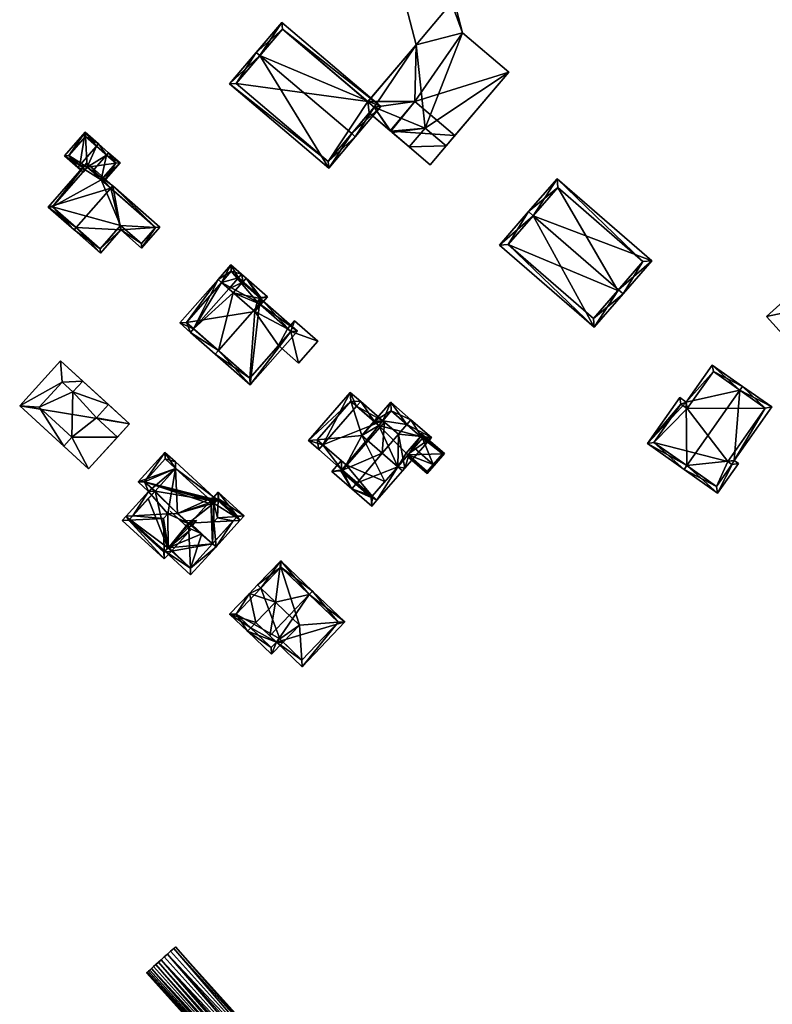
# Model space of a CAD drawing. Header units: inches. Extents: x 2685601 to 2690022, y 1235992 to 1239010.
# Tile 264 of 390: x 2688912 to 2689033, y 1237304 to 1237462. Entities that reach past the tile are written whole.
import ezdxf

# ---------------------------------------------------------------- set-up
doc = ezdxf.new("R2010")
doc.units = ezdxf.units.IN
doc.header["$MEASUREMENT"] = 0
doc.layers.add('Gebaeude Einzelhaus', color=10, linetype='Continuous')
doc.layers.add('Offenes Gebaeude', color=10, linetype='Continuous')

msp = doc.modelspace()

# ---------------------------------------------------------------- meshes
at = {"layer": 'Gebaeude Einzelhaus'}
mesh = msp.add_polyface(dxfattribs=at)
corners = [(2688981.508, 1237464.183, 440.886), (2688975.86, 1237457.482, 440.886), (2688983.305, 1237459.406, 440.886), (2688973.045, 1237468.37, 440.886), (2688982.035, 1237464.319, 440.886), (2688979.963, 1237470.159, 440.886), (2688974.764, 1237441.123, 438.105), (2688978.113, 1237438.28, 438.105), (2688980.666, 1237441.289, 438.105), (2688977.316, 1237444.131, 438.105), (2688972.008, 1237443.459, 440.886), (2688974.764, 1237441.123, 440.886), (2688977.316, 1237444.131, 440.886), (2688990.708, 1237453.129, 440.886), (2688980.666, 1237441.289, 440.886), (2688983.305, 1237459.407, 440.886), (2688969.151, 1237447.519, 440.886), (2688971.786, 1237443.648, 440.886), (2688968.139, 1237448.377, 440.886), (2688968.343, 1237446.567, 440.886), (2688982.035, 1237464.319, 431.947), (2688983.305, 1237459.406, 431.947), (2688973.045, 1237468.37, 431.947), (2688979.963, 1237470.159, 431.947), (2688975.86, 1237457.482, 431.947), (2688981.508, 1237464.183, 431.947), (2688978.113, 1237438.28, 431.947), (2688982.075, 1237442.949, 431.947), (2688982.075, 1237442.949, 438.105), (2688971.705, 1237443.716, 438.105), (2688971.705, 1237443.716, 431.947), (2688971.786, 1237443.648, 431.947), (2688971.786, 1237443.648, 438.105), (2688972.008, 1237443.459, 438.105), (2688972.798, 1237442.79, 438.105), (2688975.668, 1237448.386, 431.947), (2688990.708, 1237453.129, 431.947), (2688983.305, 1237459.407, 431.947), (2688968.139, 1237448.378, 431.947), (2688968.343, 1237446.567, 431.947), (2688969.151, 1237447.519, 431.947)]
mesh.append_faces([[corners[k] for k in face] for face in [(17, 16, 19), (16, 1, 18), (10, 12, 17), (17, 12, 16), (16, 12, 1), (1, 12, 15), (15, 12, 13), (13, 12, 14), (10, 11, 12), (6, 8, 9), (6, 7, 8), (3, 0, 5), (0, 2, 4), (3, 1, 0), (0, 1, 2)]], dxfattribs={"color": 13})
mesh.append_faces([[corners[k] for k in face] for face in [(40, 30, 39), (27, 35, 36), (36, 35, 37), (37, 35, 24), (24, 35, 38), (38, 35, 40), (40, 35, 30), (30, 29, 39), (39, 29, 19), (19, 29, 17), (17, 29, 32), (17, 33, 10), (17, 32, 33), (24, 38, 1), (1, 38, 18), (36, 37, 13), (13, 37, 15), (14, 28, 13), (13, 28, 36), (36, 28, 27), (14, 8, 28), (9, 8, 12), (12, 8, 14), (12, 11, 9), (9, 11, 6), (10, 34, 11), (11, 34, 6), (10, 33, 34), (31, 27, 26), (31, 35, 27), (31, 30, 35), (6, 26, 7), (33, 31, 34), (34, 31, 6), (6, 31, 26), (33, 32, 31), (29, 31, 32), (29, 30, 31), (8, 27, 28), (8, 26, 27), (8, 7, 26), (25, 22, 23), (25, 24, 22), (20, 21, 25), (25, 21, 24), (22, 24, 3), (3, 24, 1), (22, 5, 23), (22, 3, 5), (20, 2, 21), (20, 4, 2)]], dxfattribs={"color": 41})
mesh = msp.add_polyface(dxfattribs=at)
corners = [(2688965.536, 1237443.256, 447.524), (2688966.109, 1237442.771, 447.524), (2688970.209, 1237447.606, 445.248), (2688950.803, 1237455.752, 447.524), (2688954.33, 1237461.073, 445.248), (2688950.23, 1237456.238, 447.524), (2688945.97, 1237451.214, 445.248), (2688961.849, 1237437.749, 445.248), (2688954.418, 1237460.015, 445.517), (2688947.028, 1237451.301, 445.507), (2688961.761, 1237438.806, 445.507), (2688969.151, 1237447.519, 445.518), (2688968.343, 1237446.567, 440.886), (2688961.761, 1237438.806, 431.947), (2688968.343, 1237446.567, 431.947), (2688969.151, 1237447.519, 440.886), (2688968.139, 1237448.377, 440.886), (2688954.418, 1237460.015, 431.947), (2688968.139, 1237448.378, 431.947), (2688947.028, 1237451.301, 431.947), (2688969.151, 1237447.519, 431.947)]
mesh.append_faces([[corners[k] for k in face] for face in [(11, 8, 2), (1, 10, 0), (0, 11, 1), (1, 11, 2), (7, 10, 1), (9, 10, 6), (6, 10, 7), (3, 9, 5), (8, 3, 5), (5, 9, 6), (2, 8, 4), (4, 8, 5), (3, 7, 0), (0, 7, 1), (5, 6, 3), (3, 6, 7), (3, 4, 5), (0, 2, 3), (3, 2, 4), (0, 1, 2)]], dxfattribs={"color": 13})
mesh.append_faces([[corners[k] for k in face] for face in [(14, 18, 20), (18, 19, 17), (14, 13, 18), (18, 13, 19), (10, 9, 13), (13, 9, 19), (3, 19, 9), (3, 17, 19), (3, 8, 17), (17, 16, 18), (16, 11, 15), (17, 8, 16), (16, 8, 11), (10, 12, 0), (0, 12, 11), (11, 12, 15), (10, 13, 12), (12, 13, 14)]], dxfattribs={"color": 41})
mesh = msp.add_polyface(dxfattribs=at)
corners = [(2688921.963, 1237438.214, 438.485), (2688922.801, 1237443.481, 437.916), (2688919.494, 1237439.716, 437.916), (2688924.61, 1237441.228, 438.485), (2688924.94, 1237441.603, 438.485), (2688921.633, 1237437.838, 438.485), (2688926.23, 1237439.804, 440.475), (2688926.56, 1237440.179, 440.475), (2688923.136, 1237437.864, 439.511), (2688922.798, 1237437.479, 439.511), (2688922.468, 1237437.104, 439.511), (2688923.921, 1237437.175, 440.475), (2688925.393, 1237435.881, 438.889), (2688928.408, 1237438.556, 438.485), (2688925.769, 1237435.551, 438.485), (2688922.848, 1237442.776, 438.016), (2688920.2, 1237439.763, 438.016), (2688927.703, 1237438.51, 438.888), (2688927.703, 1237438.51, 431.48), (2688922.848, 1237442.776, 431.48), (2688920.2, 1237439.763, 431.48), (2688922.798, 1237437.479, 431.48), (2688925.393, 1237435.881, 431.48), (2688923.136, 1237437.864, 431.48)]
mesh.append_faces([[corners[k] for k in face] for face in [(14, 17, 13), (13, 17, 7), (7, 17, 6), (14, 12, 17), (5, 9, 10), (5, 0, 9), (7, 6, 4), (4, 6, 3), (1, 16, 2), (2, 16, 5), (5, 16, 0), (4, 15, 1), (1, 15, 16), (4, 3, 15), (6, 13, 7), (6, 12, 13), (13, 12, 14), (6, 11, 12), (6, 8, 11), (9, 5, 10), (8, 0, 9), (9, 0, 5), (6, 3, 8), (8, 3, 0), (7, 4, 6), (6, 4, 3), (0, 2, 5), (4, 1, 3), (3, 1, 0), (0, 1, 2)]], dxfattribs={"color": 13})
mesh.append_faces([[corners[k] for k in face] for face in [(18, 23, 19), (19, 23, 20), (20, 23, 21), (18, 22, 23), (18, 17, 22), (22, 17, 12), (20, 21, 16), (16, 21, 0), (0, 21, 9), (16, 15, 20), (20, 15, 19), (3, 19, 15), (3, 18, 19), (6, 17, 3), (3, 17, 18)]], dxfattribs={"color": 41})
mesh = msp.add_polyface(dxfattribs=at)
corners = [(2688921.358, 1237428.216, 444.315), (2688925.266, 1237424.118, 441.284), (2688928.545, 1237427.851, 441.284), (2688921.028, 1237427.84, 444.315), (2688934.801, 1237428.284, 438.91), (2688931.863, 1237424.938, 438.91), (2688927.246, 1237434.919, 444.315), (2688926.916, 1237434.544, 444.315), (2688923.09, 1237438.57, 440.76), (2688916.873, 1237431.49, 440.76), (2688934.096, 1237428.238, 439.179), (2688931.816, 1237425.644, 439.179), (2688923.136, 1237437.864, 441.082), (2688917.578, 1237431.536, 441.081), (2688925.22, 1237424.824, 441.553), (2688928.499, 1237428.558, 441.553), (2688922.798, 1237437.479, 439.511), (2688917.578, 1237431.536, 431.48), (2688923.136, 1237437.864, 439.511), (2688922.798, 1237437.479, 431.48), (2688925.22, 1237424.824, 431.48), (2688928.499, 1237428.558, 431.48), (2688931.816, 1237425.644, 431.48), (2688934.096, 1237428.238, 431.48), (2688925.393, 1237435.881, 438.889), (2688923.921, 1237437.175, 440.475), (2688925.393, 1237435.881, 431.48), (2688923.136, 1237437.864, 431.48)]
mesh.append_faces([[corners[k] for k in face] for face in [(15, 11, 2), (14, 15, 2), (1, 14, 2), (0, 14, 3), (13, 0, 3), (3, 14, 1), (9, 13, 3), (12, 13, 8), (8, 13, 9), (10, 7, 6), (6, 7, 12), (6, 12, 8), (4, 10, 6), (11, 10, 5), (2, 11, 5), (5, 10, 4), (7, 9, 0), (0, 9, 3), (6, 8, 7), (7, 8, 9), (0, 2, 7), (7, 2, 6), (6, 2, 4), (4, 2, 5), (3, 1, 0), (0, 1, 2)]], dxfattribs={"color": 13})
mesh.append_faces([[corners[k] for k in face] for face in [(17, 21, 20), (21, 23, 22), (19, 26, 17), (17, 26, 21), (21, 26, 23), (19, 27, 26), (12, 25, 18), (24, 23, 26), (24, 10, 23), (12, 7, 25), (25, 7, 24), (24, 7, 10), (10, 11, 23), (23, 11, 22), (11, 21, 22), (11, 15, 21), (15, 14, 21), (21, 14, 20), (0, 13, 14), (14, 13, 20), (20, 13, 17), (17, 16, 19), (16, 12, 18), (17, 13, 16), (16, 13, 12)]], dxfattribs={"color": 41})
mesh = msp.add_polyface(dxfattribs=at)
corners = [(2688994.638, 1237430.106, 446.975), (2689013.624, 1237422.862, 444.299), (2688998.476, 1237436.041, 444.299), (2689008.281, 1237418.238, 446.975), (2689009.033, 1237417.584, 446.975), (2688993.884, 1237430.762, 446.975), (2688989.229, 1237425.411, 444.299), (2689004.378, 1237412.233, 444.299), (2689012.214, 1237422.764, 444.681), (2688998.574, 1237434.631, 444.681), (2688990.64, 1237425.509, 444.676), (2689004.28, 1237413.644, 444.676), (2689008.166, 1237418.106, 433.77), (2689004.28, 1237413.644, 433.77), (2689012.214, 1237422.764, 433.77), (2688998.574, 1237434.631, 433.77), (2688990.64, 1237425.509, 433.77)]
mesh.append_faces([[corners[k] for k in face] for face in [(7, 11, 4), (4, 11, 3), (5, 10, 6), (6, 10, 7), (7, 10, 11), (5, 0, 10), (2, 9, 5), (5, 9, 0), (4, 8, 1), (1, 8, 2), (2, 8, 9), (4, 3, 8), (0, 7, 3), (3, 7, 4), (5, 6, 0), (0, 6, 7), (0, 2, 5), (4, 1, 3), (3, 1, 0), (0, 1, 2)]], dxfattribs={"color": 13})
mesh.append_faces([[corners[k] for k in face] for face in [(12, 13, 16), (12, 16, 15), (12, 15, 14), (11, 10, 13), (13, 10, 16), (0, 16, 10), (0, 15, 16), (0, 9, 15), (9, 8, 15), (15, 8, 14), (3, 12, 8), (8, 12, 14), (3, 11, 12), (12, 11, 13)]], dxfattribs={"color": 41})
mesh = msp.add_polyface(dxfattribs=at)
corners = [(2688948.126, 1237419.544, 441.359), (2688947.987, 1237419.386, 441.359), (2688950.852, 1237416.871, 440.145), (2688950.921, 1237415.812, 439.906), (2688950.358, 1237416.306, 440.145), (2688952.05, 1237417.098, 439.906), (2688948.621, 1237420.108, 441.359), (2688947.894, 1237420.745, 440.76), (2688947.4, 1237420.182, 440.76), (2688945.83, 1237418.395, 440.76), (2688946.558, 1237417.756, 441.359), (2688946.17, 1237422.26, 439.906), (2688944.106, 1237419.909, 439.906), (2688944.67, 1237419.414, 440.185), (2688950.991, 1237417.029, 440.145), (2688946.239, 1237421.201, 440.185), (2688940.2, 1237411.982, 440.76), (2688937.981, 1237412.931, 439.906), (2688939.705, 1237411.418, 440.76), (2688950.733, 1237415.977, 444.03), (2688949.273, 1237403.019, 439.906), (2688956.828, 1237411.625, 439.906), (2688944.168, 1237408.499, 444.03), (2688943.673, 1237407.935, 444.03), (2688951.228, 1237416.541, 444.03), (2688950.852, 1237416.871, 443.72), (2688939.04, 1237413, 440.185), (2688949.204, 1237404.078, 440.321), (2688955.769, 1237411.556, 440.321), (2688950.358, 1237416.306, 443.721), (2688950.921, 1237415.812, 431.547), (2688950.358, 1237416.306, 431.547), (2688950.991, 1237417.029, 431.547), (2688946.239, 1237421.201, 431.547), (2688944.67, 1237419.414, 431.547), (2688949.986, 1237414.746, 431.547), (2688939.04, 1237413, 431.547), (2688949.204, 1237404.078, 431.547), (2688953.808, 1237409.322, 439.338), (2688953.808, 1237409.322, 431.547), (2688955.769, 1237411.556, 439.338), (2688955.252, 1237412.01, 439.338), (2688955.252, 1237412.01, 431.547), (2688955.769, 1237411.556, 431.547)]
mesh.append_faces([[corners[k] for k in face] for face in [(24, 29, 25), (24, 19, 29), (20, 28, 21), (21, 28, 24), (24, 28, 19), (23, 27, 20), (20, 27, 28), (23, 22, 27), (18, 22, 23), (18, 16, 22), (12, 26, 17), (17, 26, 18), (18, 26, 16), (12, 13, 26), (16, 10, 9), (10, 25, 1), (10, 19, 25), (25, 19, 24), (18, 22, 16), (16, 22, 10), (10, 22, 19), (18, 23, 22), (19, 21, 24), (23, 20, 22), (22, 20, 19), (19, 20, 21), (13, 16, 9), (16, 17, 18), (13, 12, 16), (16, 12, 17), (15, 7, 8), (15, 11, 7), (13, 12, 15), (15, 12, 11), (6, 0, 7), (7, 0, 8), (3, 14, 5), (5, 14, 6), (6, 14, 0), (3, 2, 14), (3, 4, 2), (11, 8, 7), (11, 13, 8), (8, 13, 9), (11, 12, 13), (1, 9, 10), (0, 8, 1), (1, 8, 9), (6, 7, 0), (0, 7, 8), (0, 2, 6), (6, 2, 5), (5, 2, 3), (3, 2, 4), (0, 1, 2)]], dxfattribs={"color": 13})
mesh.append_faces([[corners[k] for k in face] for face in [(39, 42, 43), (36, 35, 37), (37, 35, 39), (39, 35, 42), (42, 35, 30), (36, 34, 35), (29, 4, 25), (25, 4, 2), (30, 41, 42), (41, 28, 40), (30, 3, 41), (41, 3, 28), (28, 3, 19), (19, 3, 29), (29, 3, 4), (28, 38, 40), (38, 37, 39), (28, 27, 38), (38, 27, 37), (16, 27, 22), (16, 37, 27), (16, 36, 37), (16, 26, 36), (13, 34, 26), (26, 34, 36), (2, 1, 25), (33, 31, 34), (34, 31, 35), (35, 31, 30), (33, 32, 31), (13, 15, 34), (34, 15, 33), (8, 33, 15), (8, 32, 33), (0, 14, 8), (8, 14, 32), (2, 32, 14), (2, 31, 32), (2, 4, 31), (3, 31, 4), (3, 30, 31)]], dxfattribs={"color": 41})
mesh = msp.add_polyface(dxfattribs=at)
corners = [(2689040.895, 1237415.854, 441.104), (2689032.024, 1237413.963, 440.109), (2689035.048, 1237410.598, 441.104), (2689037.871, 1237419.219, 440.109), (2689040.895, 1237415.854, 435.147), (2689037.871, 1237419.219, 435.147), (2689032.024, 1237413.963, 435.147), (2689035.048, 1237410.598, 435.147)]
mesh.append_faces([[corners[k] for k in face] for face in [(3, 1, 0), (0, 1, 2)]], dxfattribs={"color": 13})
mesh.append_faces([[corners[k] for k in face] for face in [(6, 4, 7), (6, 5, 4), (0, 2, 4), (4, 2, 7), (2, 1, 7), (7, 1, 6), (1, 3, 6), (6, 3, 5), (3, 4, 5), (3, 0, 4)]], dxfattribs={"color": 41})
mesh = msp.add_polyface(dxfattribs=at)
corners = [(2688955.769, 1237411.556, 439.338), (2688960.116, 1237410.016, 439.338), (2688956.381, 1237413.295, 439.338), (2688957.028, 1237406.498, 439.338), (2688955.252, 1237412.01, 439.338), (2688953.808, 1237409.322, 439.338), (2688956.381, 1237413.295, 431.547), (2688960.116, 1237410.016, 431.547), (2688955.252, 1237412.01, 431.547), (2688953.808, 1237409.322, 431.547), (2688957.028, 1237406.498, 431.547), (2688955.769, 1237411.556, 431.547)]
mesh.append_faces([[corners[k] for k in face] for face in [(3, 0, 5), (0, 2, 4), (3, 1, 0), (0, 1, 2)]], dxfattribs={"color": 13})
mesh.append_faces([[corners[k] for k in face] for face in [(6, 11, 8), (11, 10, 9), (6, 7, 11), (11, 7, 10), (1, 3, 7), (7, 3, 10), (10, 3, 9), (9, 3, 5), (6, 8, 2), (2, 8, 4), (2, 1, 6), (6, 1, 7)]], dxfattribs={"color": 41})
mesh = msp.add_polyface(dxfattribs=at)
corners = [(2688915.441, 1237399.428, 435.815), (2688912.313, 1237399.67, 435.815), (2688919.394, 1237393.195, 435.815), (2688919.113, 1237403.444, 435.815), (2688918.883, 1237406.858, 435.815), (2688920.698, 1237394.621, 435.815), (2688922.426, 1237403.618, 435.815), (2688920.831, 1237401.873, 435.815), (2688924.616, 1237397.759, 435.815), (2688928.018, 1237394.648, 435.815), (2688929.939, 1237396.749, 435.815), (2688926.536, 1237399.86, 435.815), (2688920.831, 1237401.873, 438.743), (2688926.536, 1237399.86, 438.743), (2688922.426, 1237403.618, 438.743), (2688919.113, 1237403.444, 438.743), (2688915.441, 1237399.428, 438.743), (2688920.698, 1237394.621, 438.743), (2688924.616, 1237397.759, 438.743), (2688919.394, 1237393.195, 438.743), (2688923.368, 1237389.561, 438.743), (2688928.018, 1237394.648, 438.743), (2688923.368, 1237389.561, 435.815), (2688929.939, 1237396.749, 427.115), (2688918.883, 1237406.858, 427.115), (2688912.313, 1237399.67, 427.115), (2688923.368, 1237389.561, 427.115)]
mesh.append_faces([[corners[k] for k in face] for face in [(21, 18, 17), (20, 21, 17), (19, 20, 17), (18, 13, 12), (17, 18, 12), (16, 17, 12), (15, 16, 12), (12, 13, 14), (8, 10, 11), (8, 9, 10), (4, 3, 6), (6, 3, 7), (0, 2, 5), (4, 1, 3), (3, 1, 0), (0, 1, 2)]], dxfattribs={"color": 13})
mesh.append_faces([[corners[k] for k in face] for face in [(23, 26, 25), (23, 25, 24), (9, 23, 10), (9, 26, 23), (9, 22, 26), (2, 26, 22), (2, 25, 26), (2, 1, 25), (1, 4, 25), (25, 4, 24), (6, 24, 4), (11, 23, 6), (6, 23, 24), (11, 10, 23), (14, 11, 6), (14, 13, 11), (13, 8, 11), (13, 18, 8), (18, 9, 8), (18, 21, 9), (21, 22, 9), (21, 20, 22), (20, 2, 22), (20, 19, 2), (19, 5, 2), (19, 17, 5), (17, 0, 5), (17, 16, 0), (16, 3, 0), (16, 15, 3), (15, 7, 3), (15, 12, 7), (12, 6, 7), (12, 14, 6)]], dxfattribs={"color": 41})
mesh = msp.add_polyface(dxfattribs=at)
corners = [(2689027.75, 1237402.161, 445.44), (2689023.324, 1237406.194, 443.679), (2689019.148, 1237400.263, 443.679), (2689028.181, 1237402.774, 445.44), (2689012.934, 1237393.613, 443.308), (2689018.123, 1237400.984, 443.308), (2689019.249, 1237390.084, 445.44), (2689018.818, 1237389.471, 445.44), (2689026.846, 1237390.911, 443.578), (2689024.189, 1237385.689, 443.308), (2689027.528, 1237390.433, 443.308), (2689032.873, 1237399.471, 443.578), (2689018.304, 1237399.939, 443.53), (2689013.979, 1237393.794, 443.53), (2689024.008, 1237386.734, 443.551), (2689026.483, 1237390.25, 443.551), (2689031.828, 1237399.29, 443.821), (2689025.801, 1237390.729, 443.821), (2689023.505, 1237405.149, 443.901), (2689019.329, 1237399.218, 443.901), (2689031.828, 1237399.29, 433.657), (2689023.505, 1237405.149, 433.657), (2689019.329, 1237399.218, 433.657), (2689018.304, 1237399.939, 433.657), (2689013.979, 1237393.794, 433.657), (2689024.008, 1237386.734, 433.657), (2689026.483, 1237390.25, 433.657), (2689025.801, 1237390.729, 433.657)]
mesh.append_faces([[corners[k] for k in face] for face in [(19, 12, 2), (18, 19, 2), (1, 18, 2), (0, 18, 3), (16, 0, 3), (3, 18, 1), (11, 16, 3), (15, 17, 8), (8, 17, 16), (8, 16, 11), (10, 15, 8), (14, 15, 9), (9, 15, 10), (6, 14, 7), (13, 6, 7), (7, 14, 9), (12, 13, 4), (4, 13, 7), (2, 12, 5), (5, 12, 4), (0, 11, 3), (6, 8, 0), (0, 8, 11), (7, 9, 6), (6, 9, 8), (8, 9, 10), (6, 4, 7), (0, 2, 6), (6, 2, 4), (4, 2, 5), (3, 1, 0), (0, 1, 2)]], dxfattribs={"color": 13})
mesh.append_faces([[corners[k] for k in face] for face in [(25, 27, 26), (24, 27, 25), (22, 27, 24), (22, 24, 23), (20, 27, 22), (20, 22, 21), (17, 27, 20), (17, 20, 16), (26, 27, 15), (15, 27, 17), (25, 26, 15), (14, 25, 15), (24, 25, 6), (6, 25, 14), (13, 24, 6), (23, 24, 12), (12, 24, 13), (22, 23, 12), (19, 22, 12), (21, 22, 19), (18, 21, 19), (20, 21, 0), (0, 21, 18), (16, 20, 0)]], dxfattribs={"color": 41})
mesh = msp.add_polyface(dxfattribs=at)
corners = [(2688970.521, 1237397.279, 440.387), (2688973.022, 1237395.106, 442.068), (2688974.381, 1237396.669, 442.068), (2688971.781, 1237400.254, 439.88), (2688975.038, 1237397.424, 442.068), (2688969.116, 1237397.188, 439.88), (2688969.26, 1237397.063, 439.977), (2688969.865, 1237396.525, 440.387), (2688978.305, 1237394.583, 439.88), (2688974.029, 1237389.665, 439.88), (2688972.908, 1237389.9, 440.385), (2688970.395, 1237392.084, 442.068), (2688973.663, 1237389.244, 439.88), (2688974.802, 1237392.078, 440.385), (2688976.894, 1237394.484, 440.385), (2688971.88, 1237398.843, 440.387), (2688966.39, 1237387.326, 442.018), (2688968.828, 1237385.207, 440.386), (2688969.582, 1237384.551, 439.88), (2688970.766, 1237397.066, 443.578), (2688964.06, 1237389.351, 443.578), (2688963.969, 1237389.43, 443.508), (2688970.521, 1237397.279, 443.388), (2688966.971, 1237400.366, 440.638), (2688966.317, 1237399.613, 440.638), (2688960.921, 1237393.406, 440.638), (2688960.264, 1237392.651, 440.638), (2688965.313, 1237401.809, 439.88), (2688958.605, 1237394.094, 439.88), (2688969.865, 1237396.525, 443.388), (2688969.26, 1237397.063, 442.915), (2688965.411, 1237400.398, 440.225), (2688960.016, 1237394.193, 440.225), (2688964.626, 1237390.185, 443.508), (2688968.828, 1237385.207, 440.385), (2688965.549, 1237386.359, 442.018), (2688968.741, 1237383.583, 439.88), (2688966.205, 1237387.114, 442.018), (2688963.969, 1237389.43, 440.388), (2688963.871, 1237390.841, 439.88), (2688964.626, 1237390.185, 440.388), (2688962.374, 1237389.119, 439.88), (2688968.643, 1237384.994, 440.385), (2688963.785, 1237389.218, 440.388), (2688974.565, 1237391.805, 439.203), (2688972.908, 1237389.9, 432.134), (2688974.565, 1237391.805, 432.134), (2688975.535, 1237392.92, 439.69), (2688976.894, 1237394.484, 439.22), (2688976.584, 1237394.753, 439.22), (2688971.88, 1237398.843, 432.134), (2688976.584, 1237394.753, 432.134), (2688969.865, 1237396.525, 432.134), (2688969.26, 1237397.063, 432.134), (2688969.116, 1237397.188, 432.134), (2688974.254, 1237392.075, 432.134), (2688967.14, 1237394.915, 432.134), (2688968.828, 1237385.207, 432.134), (2688970.839, 1237387.52, 432.134), (2688965.411, 1237400.398, 432.134), (2688960.016, 1237394.193, 432.134), (2688964.626, 1237390.185, 432.134), (2688963.969, 1237389.43, 432.134), (2688963.785, 1237389.218, 432.134), (2688968.643, 1237384.994, 432.134)]
mesh.append_faces([[corners[k] for k in face] for face in [(38, 39, 40), (43, 41, 38), (38, 41, 39), (43, 35, 41), (43, 37, 35), (18, 42, 34), (42, 35, 37), (18, 36, 42), (42, 36, 35), (37, 38, 35), (35, 38, 41), (41, 38, 39), (39, 38, 40), (37, 16, 38), (37, 34, 16), (34, 36, 18), (37, 35, 34), (34, 35, 36), (26, 25, 21), (21, 25, 33), (28, 32, 26), (26, 32, 25), (23, 31, 27), (27, 31, 28), (28, 31, 32), (23, 24, 31), (22, 30, 23), (23, 30, 24), (22, 29, 30), (12, 18, 10), (10, 18, 17), (25, 28, 26), (23, 27, 24), (24, 27, 25), (25, 27, 28), (22, 21, 19), (22, 25, 21), (21, 25, 26), (22, 24, 25), (22, 23, 24), (19, 21, 20), (16, 11, 20), (20, 11, 19), (19, 11, 1), (12, 10, 18), (18, 10, 17), (17, 10, 16), (16, 10, 11), (5, 0, 6), (6, 0, 7), (4, 15, 3), (3, 15, 5), (5, 15, 0), (4, 2, 15), (8, 14, 4), (4, 14, 2), (9, 13, 8), (8, 13, 14), (9, 10, 13), (9, 12, 10), (9, 10, 12), (9, 1, 10), (10, 1, 11), (9, 8, 1), (1, 8, 2), (2, 8, 4), (0, 6, 7), (0, 5, 6), (0, 3, 5), (0, 2, 3), (3, 2, 4), (0, 1, 2)]], dxfattribs={"color": 13})
mesh.append_faces([[corners[k] for k in face] for face in [(62, 57, 63), (63, 57, 64), (42, 57, 34), (42, 64, 57), (42, 63, 64), (37, 43, 42), (42, 43, 63), (38, 62, 43), (43, 62, 63), (61, 57, 62), (61, 58, 57), (60, 56, 61), (61, 56, 58), (58, 56, 45), (60, 59, 56), (56, 59, 54), (38, 40, 62), (62, 40, 61), (38, 33, 40), (38, 21, 33), (25, 40, 33), (25, 61, 40), (32, 60, 25), (25, 60, 61), (32, 31, 60), (60, 31, 59), (24, 59, 31), (30, 5, 24), (24, 5, 59), (59, 5, 54), (30, 6, 5), (29, 7, 30), (30, 7, 6), (0, 7, 22), (22, 7, 29), (22, 19, 0), (0, 19, 1), (17, 58, 10), (10, 58, 45), (17, 57, 58), (20, 38, 16), (20, 21, 38), (51, 52, 50), (52, 56, 53), (53, 56, 54), (52, 45, 56), (51, 55, 52), (52, 55, 45), (45, 55, 46), (7, 52, 6), (6, 52, 53), (6, 53, 5), (5, 53, 54), (0, 52, 7), (0, 50, 52), (0, 15, 50), (2, 49, 15), (15, 49, 50), (50, 49, 51), (2, 14, 49), (49, 14, 48), (13, 47, 14), (14, 47, 48), (13, 44, 47), (44, 45, 46), (13, 10, 44), (44, 10, 45)]], dxfattribs={"color": 41})
mesh = msp.add_polyface(dxfattribs=at)
corners = [(2688974.565, 1237391.805, 439.203), (2688974.4, 1237391.616, 439.121), (2688977.638, 1237388.801, 439.121), (2688978.583, 1237390.27, 439.69), (2688978.771, 1237390.106, 439.69), (2688975.535, 1237392.92, 439.69), (2688976.894, 1237394.484, 439.22), (2688980.419, 1237392.001, 439.121), (2688976.683, 1237395.249, 439.121), (2688976.584, 1237394.753, 439.22), (2688976.395, 1237394.918, 439.22), (2688980.066, 1237391.976, 439.178), (2688976.708, 1237394.896, 439.178), (2688977.613, 1237389.154, 439.203), (2688976.708, 1237394.896, 432.134), (2688980.066, 1237391.976, 432.134), (2688976.584, 1237394.753, 432.134), (2688974.565, 1237391.805, 432.134), (2688977.613, 1237389.154, 432.134), (2688974.254, 1237392.075, 432.134)]
mesh.append_faces([[corners[k] for k in face] for face in [(13, 1, 0), (13, 2, 1), (13, 4, 2), (13, 3, 4), (7, 12, 8), (8, 12, 10), (10, 12, 9), (4, 11, 7), (7, 11, 12), (4, 3, 11), (3, 6, 5), (6, 8, 9), (9, 8, 10), (4, 7, 3), (3, 7, 6), (6, 7, 8), (0, 3, 5), (0, 2, 3), (3, 2, 4), (0, 1, 2)]], dxfattribs={"color": 13})
mesh.append_faces([[corners[k] for k in face] for face in [(15, 16, 14), (15, 17, 16), (16, 17, 19), (15, 18, 17), (11, 18, 15), (11, 13, 18), (11, 3, 13), (18, 13, 17), (17, 13, 0), (14, 16, 12), (12, 16, 9), (12, 11, 14), (14, 11, 15)]], dxfattribs={"color": 41})
mesh = msp.add_polyface(dxfattribs=at)
corners = [(2688939.672, 1237373.649, 435.9), (2688939.719, 1237372.586, 435.61), (2688943.801, 1237377.071, 435.61), (2688946.553, 1237381.21, 435.9), (2688947.616, 1237381.263, 435.61), (2688943.432, 1237381.054, 436.751), (2688939.355, 1237380.85, 437.864), (2688929.373, 1237382.004, 435.61), (2688929.928, 1237381.499, 435.61), (2688930.436, 1237382.057, 435.9), (2688935.581, 1237376.353, 435.61), (2688936.124, 1237376.871, 435.898), (2688936.086, 1237376.906, 435.898), (2688936.058, 1237382.339, 437.434), (2688937.634, 1237382.418, 437.864), (2688943.45, 1237384.043, 435.898), (2688943.505, 1237383.991, 435.898), (2688944.01, 1237384.545, 435.61), (2688943.455, 1237385.05, 435.61), (2688937.316, 1237389.626, 435.898), (2688937.27, 1237390.679, 435.611), (2688947.061, 1237381.768, 435.61), (2688937.27, 1237390.681, 435.61), (2688935.599, 1237392.2, 434.736), (2688931.283, 1237387.459, 434.736), (2688932.954, 1237385.938, 435.61), (2688943.246, 1237377.576, 435.9), (2688939.669, 1237373.646, 435.898), (2688943.075, 1237384.395, 435.895), (2688935.649, 1237391.141, 435.026), (2688932.343, 1237387.509, 435.026), (2688934.014, 1237385.988, 435.9), (2688928.731, 1237381.299, 435.61), (2688929.796, 1237381.345, 435.903), (2688935.371, 1237381.585, 437.434), (2688935.495, 1237375.143, 435.61), (2688935.474, 1237376.235, 435.919), (2688936.197, 1237376.952, 435.898), (2688939.709, 1237379.771, 435.61), (2688939.327, 1237380.12, 435.823), (2688936.641, 1237376.401, 435.61), (2688929.791, 1237381.349, 435.9), (2688935.445, 1237376.203, 435.903), (2688936.086, 1237376.906, 435.919), (2688947.215, 1237381.937, 435.9), (2688948.3, 1237382.014, 435.61), (2688944.139, 1237385.801, 435.61), (2688944.108, 1237384.653, 435.931), (2688944.03, 1237381.711, 436.751), (2688943.452, 1237384.455, 435.78), (2688943.149, 1237384.713, 435.61), (2688943.075, 1237384.395, 435.678), (2688939.999, 1237380.532, 435.818), (2688940.645, 1237381.313, 435.797), (2688939.64, 1237380.859, 435.61), (2688947.24, 1237381.964, 435.887), (2688944.189, 1237384.741, 435.887), (2688943.505, 1237383.991, 435.93), (2688937.634, 1237382.418, 427.317), (2688937.316, 1237389.626, 427.317), (2688943.075, 1237384.395, 434.738), (2688943.202, 1237384.276, 434.559), (2688942.957, 1237384.502, 434.896), (2688942.554, 1237384.059, 433.716), (2688937.97, 1237381.359, 435.75), (2688941.525, 1237379.142, 435.899), (2688935.649, 1237391.141, 427.317), (2688932.343, 1237387.509, 427.317), (2688934.014, 1237385.988, 427.317), (2688932.934, 1237384.802, 427.317), (2688929.928, 1237381.499, 427.317), (2688935.581, 1237376.353, 427.317), (2688936.086, 1237376.906, 427.317), (2688936.641, 1237376.401, 427.317), (2688939.669, 1237373.646, 427.316), (2688943.246, 1237377.576, 427.317), (2688947.061, 1237381.768, 427.317), (2688944.01, 1237384.545, 427.317), (2688943.505, 1237383.991, 427.317), (2688943.075, 1237384.395, 427.317), (2688942.957, 1237384.502, 427.317), (2688929.791, 1237381.349, 427.317), (2688935.445, 1237376.203, 427.317), (2688939.709, 1237379.771, 427.317), (2688936.438, 1237382.758, 427.317), (2688939.64, 1237380.859, 427.317), (2688947.24, 1237381.964, 427.317), (2688944.189, 1237384.741, 427.317)]
mesh.append_faces([[corners[k] for k in face] for face in [(18, 49, 50), (49, 15, 51), (49, 57, 15), (18, 47, 49), (49, 47, 57), (18, 46, 47), (45, 56, 46), (46, 56, 47), (44, 55, 45), (45, 55, 56), (45, 4, 44), (44, 4, 3), (52, 53, 54), (15, 49, 51), (49, 18, 50), (15, 47, 49), (49, 47, 18), (18, 47, 46), (5, 48, 15), (15, 48, 47), (44, 4, 45), (44, 3, 4), (44, 48, 3), (3, 48, 5), (44, 47, 48), (44, 46, 47), (44, 45, 46), (11, 36, 43), (11, 40, 36), (36, 40, 35), (35, 42, 36), (32, 33, 35), (35, 33, 42), (7, 41, 32), (32, 41, 33), (7, 9, 41), (40, 36, 35), (40, 11, 36), (36, 11, 34), (34, 11, 13), (40, 37, 11), (40, 38, 37), (37, 38, 39), (33, 36, 34), (32, 35, 33), (33, 35, 36), (9, 34, 13), (7, 33, 9), (9, 33, 34), (7, 32, 33), (7, 9, 8), (25, 9, 7), (25, 31, 9), (23, 30, 24), (24, 30, 25), (25, 30, 31), (20, 29, 23), (23, 29, 30), (20, 19, 29), (15, 17, 16), (18, 19, 20), (15, 28, 17), (17, 28, 18), (18, 28, 19), (18, 20, 22), (4, 3, 21), (1, 27, 0), (1, 10, 27), (27, 10, 11), (11, 10, 12), (2, 3, 4), (2, 26, 3), (2, 0, 26), (2, 1, 0), (13, 25, 9), (9, 25, 7), (13, 19, 25), (25, 19, 24), (24, 19, 23), (23, 19, 20), (13, 14, 19), (18, 22, 20), (4, 21, 3), (15, 6, 5), (15, 14, 6), (15, 18, 14), (14, 18, 19), (19, 18, 20), (15, 17, 18), (15, 16, 17), (11, 6, 13), (13, 6, 14), (11, 0, 6), (12, 10, 11), (11, 10, 0), (0, 10, 1), (7, 8, 9), (0, 2, 6), (6, 2, 5), (5, 2, 3), (3, 2, 4), (0, 1, 2)]], dxfattribs={"color": 13})
mesh.append_faces([[corners[k] for k in face] for face in [(76, 87, 86), (76, 77, 87), (57, 16, 15), (56, 17, 47), (47, 17, 57), (57, 17, 16), (56, 87, 17), (17, 87, 77), (56, 55, 87), (87, 55, 86), (21, 44, 3), (21, 55, 44), (21, 86, 55), (21, 76, 86), (85, 65, 54), (54, 65, 52), (85, 75, 65), (65, 75, 26), (80, 63, 62), (70, 71, 81), (81, 71, 82), (38, 64, 39), (38, 83, 64), (64, 83, 84), (83, 38, 73), (73, 38, 40), (43, 12, 11), (42, 10, 36), (36, 10, 43), (43, 10, 12), (42, 82, 10), (10, 82, 71), (33, 82, 42), (33, 81, 82), (33, 41, 81), (8, 41, 9), (8, 81, 41), (8, 70, 81), (59, 67, 66), (80, 68, 59), (59, 68, 67), (80, 72, 68), (68, 72, 69), (69, 72, 70), (70, 72, 71), (80, 75, 72), (72, 75, 73), (73, 75, 74), (75, 78, 76), (76, 78, 77), (80, 79, 75), (75, 79, 78), (15, 51, 28), (15, 60, 51), (60, 78, 79), (15, 16, 60), (60, 16, 78), (60, 19, 51), (51, 19, 28), (60, 59, 19), (60, 80, 59), (60, 79, 80), (17, 78, 16), (17, 77, 78), (3, 76, 21), (26, 75, 3), (3, 75, 76), (26, 0, 75), (75, 0, 74), (74, 0, 27), (11, 73, 27), (27, 73, 74), (11, 72, 73), (11, 12, 72), (10, 72, 12), (10, 71, 72), (9, 70, 8), (9, 69, 70), (9, 31, 69), (69, 31, 68), (31, 30, 68), (68, 30, 67), (30, 29, 67), (67, 29, 66), (29, 59, 66), (29, 19, 59), (65, 0, 37), (37, 0, 11), (65, 26, 0), (11, 0, 27), (39, 65, 37), (39, 52, 65), (39, 64, 52), (52, 64, 53), (59, 30, 58), (30, 63, 58), (30, 62, 63), (30, 17, 62), (62, 17, 60), (60, 17, 61), (49, 30, 28), (49, 17, 30), (14, 31, 19), (14, 19, 58), (58, 19, 59)]], dxfattribs={"color": 41})
mesh = msp.add_polyface(dxfattribs=at)
corners = [(2688953.477, 1237361.789, 435.259), (2688952.675, 1237359.865, 434.932), (2688954.537, 1237361.813, 434.932), (2688948.828, 1237363.544, 437.256), (2688953.995, 1237362.331, 435.259), (2688949.345, 1237364.085, 437.256), (2688950.171, 1237364.949, 437.256), (2688945.964, 1237366.281, 434.932), (2688949.155, 1237369.618, 434.932), (2688953.301, 1237368.224, 437.255), (2688950.98, 1237370.443, 435.372), (2688950.439, 1237370.961, 434.932), (2688952.651, 1237360.925, 435.259), (2688947.024, 1237366.305, 435.372), (2688953.477, 1237361.789, 438.19), (2688957.573, 1237357.873, 434.932), (2688964.425, 1237365.039, 434.932), (2688958.723, 1237369.454, 439.056), (2688959.24, 1237369.995, 439.056), (2688952.389, 1237362.829, 439.056), (2688954.16, 1237374.854, 434.932), (2688954.184, 1237373.794, 435.372), (2688953.995, 1237362.331, 438.19), (2688957.549, 1237358.933, 435.363), (2688963.365, 1237365.015, 435.363), (2688947.024, 1237366.305, 426.752), (2688950.98, 1237370.443, 426.752), (2688952.651, 1237360.925, 426.752), (2688953.995, 1237362.331, 426.752), (2688954.537, 1237361.813, 426.752), (2688957.149, 1237364.545, 426.752), (2688957.549, 1237358.933, 426.752), (2688963.365, 1237365.015, 426.752), (2688954.184, 1237373.794, 426.752)]
mesh.append_faces([[corners[k] for k in face] for face in [(15, 24, 16), (16, 24, 18), (18, 24, 17), (14, 23, 15), (15, 23, 24), (14, 22, 23), (17, 21, 18), (18, 21, 20), (20, 21, 11), (11, 21, 10), (17, 9, 19), (19, 9, 6), (17, 20, 9), (9, 20, 10), (10, 20, 11), (17, 18, 20), (14, 17, 19), (14, 16, 17), (17, 16, 18), (14, 15, 16), (8, 13, 7), (7, 13, 3), (3, 13, 5), (8, 10, 13), (8, 11, 10), (1, 0, 2), (2, 0, 4), (1, 12, 0), (1, 3, 12), (12, 3, 5), (8, 10, 11), (8, 9, 10), (8, 6, 9), (8, 7, 6), (6, 7, 5), (5, 7, 3), (3, 0, 5), (5, 0, 6), (0, 2, 4), (3, 1, 0), (0, 1, 2)]], dxfattribs={"color": 13})
mesh.append_faces([[corners[k] for k in face] for face in [(29, 30, 31), (31, 30, 32), (32, 30, 33), (33, 30, 26), (26, 21, 33), (26, 10, 21), (17, 24, 21), (21, 24, 33), (33, 24, 32), (24, 23, 32), (32, 23, 31), (22, 2, 23), (23, 2, 31), (31, 2, 29), (22, 4, 2), (14, 4, 22), (14, 0, 4), (19, 0, 14), (19, 6, 0), (28, 30, 29), (28, 26, 30), (28, 25, 26), (28, 27, 25), (4, 28, 2), (2, 28, 29), (0, 28, 4), (12, 27, 0), (0, 27, 28), (12, 25, 27), (5, 13, 12), (12, 13, 25), (13, 10, 25), (25, 10, 26)]], dxfattribs={"color": 41})
at = {"layer": 'Offenes Gebaeude'}
mesh = msp.add_polyface(dxfattribs=at)
corners = [(2688937.294, 1237312.991, 425.661), (2688956.716, 1237290.87, 425.684), (2688956.99, 1237291.116, 425.661), (2688937.021, 1237312.746, 425.684), (2688936.506, 1237312.283, 425.684), (2688956.201, 1237290.406, 425.684), (2688935.995, 1237311.823, 425.642), (2688935.496, 1237311.374, 425.562), (2688955.193, 1237289.498, 425.562), (2688955.691, 1237289.946, 425.642), (2688935.018, 1237310.943, 425.445), (2688934.566, 1237310.536, 425.29), (2688954.263, 1237288.66, 425.29), (2688954.714, 1237289.066, 425.445), (2688934.15, 1237310.161, 425.101), (2688953.846, 1237288.285, 425.101), (2688933.775, 1237309.824, 424.881), (2688953.47, 1237287.948, 424.881), (2688933.446, 1237309.528, 424.633), (2688933.17, 1237309.28, 424.362), (2688952.866, 1237287.404, 424.361), (2688953.143, 1237287.653, 424.632), (2688932.951, 1237309.083, 424.072), (2688932.793, 1237308.939, 423.766), (2688952.648, 1237287.206, 424.071), (2688932.695, 1237308.853, 423.45), (2688952.391, 1237286.976, 423.45), (2688952.488, 1237287.063, 423.766), (2688932.664, 1237308.823, 423.13), (2688952.359, 1237286.948, 423.13), (2688937.294, 1237312.991, 425.561), (2688956.99, 1237291.116, 425.561), (2688937.021, 1237312.746, 425.584), (2688936.506, 1237312.283, 425.584), (2688935.995, 1237311.823, 425.542), (2688935.496, 1237311.374, 425.462), (2688935.018, 1237310.943, 425.345), (2688934.566, 1237310.536, 425.19), (2688934.15, 1237310.161, 425.001), (2688933.775, 1237309.824, 424.781), (2688933.446, 1237309.528, 424.533), (2688933.17, 1237309.28, 424.262), (2688932.951, 1237309.083, 423.972), (2688932.793, 1237308.939, 423.666), (2688932.695, 1237308.853, 423.35), (2688932.664, 1237308.823, 423.03), (2688952.359, 1237286.948, 423.03), (2688956.716, 1237290.87, 425.584), (2688952.391, 1237286.976, 423.35), (2688952.488, 1237287.063, 423.666), (2688952.648, 1237287.206, 423.972), (2688952.866, 1237287.404, 424.261), (2688953.143, 1237287.653, 424.532), (2688953.47, 1237287.948, 424.781), (2688953.846, 1237288.285, 425.001), (2688954.263, 1237288.66, 425.19), (2688954.714, 1237289.066, 425.345), (2688955.193, 1237289.498, 425.462), (2688955.691, 1237289.946, 425.542), (2688956.201, 1237290.406, 425.584)]
mesh.append_faces([[corners[k] for k in face] for face in [(29, 26, 28), (28, 26, 25), (27, 24, 23), (26, 27, 23), (25, 26, 23), (24, 20, 22), (23, 24, 22), (22, 20, 19), (21, 17, 18), (20, 21, 18), (19, 20, 18), (18, 17, 16), (17, 15, 14), (16, 17, 14), (15, 12, 11), (14, 15, 11), (13, 8, 10), (12, 13, 10), (11, 12, 10), (10, 8, 7), (9, 5, 6), (8, 9, 6), (7, 8, 6), (6, 5, 4), (5, 1, 3), (4, 5, 3), (3, 1, 0), (0, 1, 2)]], dxfattribs={"color": 13})
mesh.append_faces([[corners[k] for k in face] for face in [(49, 48, 46), (45, 44, 43), (43, 50, 49), (43, 49, 46), (43, 46, 45), (42, 51, 50), (42, 50, 43), (41, 51, 42), (40, 53, 52), (40, 52, 51), (40, 51, 41), (39, 53, 40), (38, 54, 53), (38, 53, 39), (37, 55, 54), (37, 54, 38), (36, 57, 56), (36, 56, 55), (36, 55, 37), (35, 57, 36), (34, 59, 58), (34, 58, 57), (34, 57, 35), (33, 59, 34), (32, 47, 59), (32, 59, 33), (30, 47, 32), (31, 47, 30), (59, 47, 5), (5, 47, 1), (58, 59, 9), (9, 59, 5), (57, 58, 8), (8, 58, 9), (56, 57, 13), (13, 57, 8), (55, 56, 12), (12, 56, 13), (54, 55, 15), (15, 55, 12), (53, 54, 17), (17, 54, 15), (52, 53, 21), (21, 53, 17), (51, 52, 20), (20, 52, 21), (50, 51, 24), (24, 51, 20), (49, 50, 27), (27, 50, 24), (48, 49, 26), (26, 49, 27), (46, 48, 29), (29, 48, 26), (2, 47, 31), (1, 47, 2), (45, 46, 28), (28, 46, 29), (44, 45, 28), (43, 44, 25), (25, 44, 28), (42, 43, 23), (23, 43, 25), (41, 42, 22), (22, 42, 23), (40, 41, 19), (19, 41, 22), (39, 40, 18), (18, 40, 19), (38, 39, 16), (16, 39, 18), (37, 38, 14), (14, 38, 16), (36, 37, 11), (11, 37, 14), (35, 36, 10), (10, 36, 11), (34, 35, 7), (7, 35, 10), (33, 34, 6), (6, 34, 7), (4, 33, 6), (32, 33, 3), (3, 33, 4), (30, 32, 0), (0, 32, 3), (31, 30, 2), (2, 30, 0)]], dxfattribs={"color": 41})

doc.saveas('drawing.dxf')
